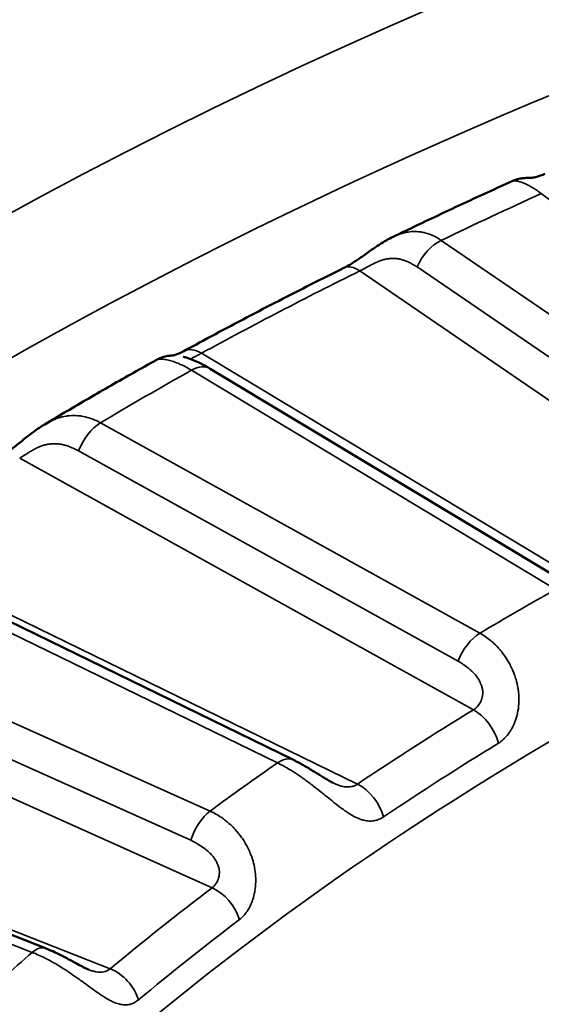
# Model space of a CAD drawing. Header units: millimetres. Extents: x 50 to 3176, y 50 to 2109.
# Tile 354 of 656: x 383.88 to 386.75, y 1812.66 to 1818.07. Entities that reach past the tile are written whole.
import ezdxf

# ---------------------------------------------------------------- set-up
doc = ezdxf.new("R2010")
doc.units = ezdxf.units.MM
doc.header["$LTSCALE"] = 10
doc.layers.add('Visible (ISO)', color=7, linetype='Continuous', lineweight=50)
doc.layers.add('Visible Narrow (ISO)', color=7, linetype='Continuous', lineweight=35)

msp = doc.modelspace()

# ---------------------------------------------------------------- linework, layer by layer
at = {"layer": 'Visible (ISO)'}
for p, q in [((386.5871, 1817.1844), (386.5871, 1817.1844)), ((386.9294, 1814.9502), (384.9282, 1816.154)), ((384.0187, 1815.8484), (384.0187, 1815.8484)), ((385.3853, 1814.0051), (383.1772, 1815.0814)), ((384.0231, 1812.9709), (381.6322, 1813.9081))]:
    msp.add_line(p, q, dxfattribs=at)
for points, knots in [([(386.5871, 1817.1844), (386.5428, 1817.1644), (386.4987, 1817.1444), (386.4108, 1817.1041), (386.3669, 1817.0838), (386.2794, 1817.0432), (386.2357, 1817.0228), (386.1487, 1816.9818), (386.1053, 1816.9612), (386.0187, 1816.9199), (385.9755, 1816.8991), (385.9324, 1816.8783)], [1.44917972, 1.44917972, 1.44917972, 1.44917972, 1.45596047, 1.45596047, 1.46274121, 1.46274121, 1.46952195, 1.46952195, 1.4763027, 1.4763027, 1.48308344, 1.48308344, 1.48308344, 1.48308344]), ([(386.5871, 1817.1844), (386.5965, 1817.1886), (386.6063, 1817.1922), (386.6257, 1817.1975), (386.6353, 1817.1994), (386.6512, 1817.2015), (386.6577, 1817.2019), (386.6656, 1817.2023), (386.668, 1817.2023), (386.6727, 1817.2023), (386.6748, 1817.2023), (386.6782, 1817.2023), (386.6795, 1817.2023), (386.6822, 1817.2022), (386.6831, 1817.2022), (386.6872, 1817.2022), (386.6907, 1817.2022), (386.7033, 1817.2038), (386.7119, 1817.2053), (386.7347, 1817.2114), (386.7498, 1817.2166), (386.7667, 1817.224)], [0, 0, 0, 0, 0.00311939, 0.00311939, 0.00610086, 0.00610086, 0.00817402, 0.00817402, 0.00913192, 0.00913192, 0.01042975, 0.01042975, 0.01183986, 0.01183986, 0.0143653, 0.0143653, 0.02194, 0.02194, 0.02862777, 0.02862777, 0.0359275, 0.0359275, 0.0359275, 0.0359275]), ([(385.6614, 1816.7073), (385.675, 1816.714), (385.6905, 1816.7228), (385.7227, 1816.7428), (385.7397, 1816.7543), (385.7763, 1816.7798), (385.7963, 1816.7942), (385.843, 1816.8266), (385.8702, 1816.8445), (385.9092, 1816.8665), (385.9208, 1816.8726), (385.9325, 1816.8783)], [0, 0, 0, 0, 0.00629306, 0.00629306, 0.01261943, 0.01261943, 0.01990116, 0.01990116, 0.02971101, 0.02971101, 0.03377346, 0.03377346, 0.03377346, 0.03377346]), ([(385.6614, 1816.7073), (385.6016, 1816.6777), (385.5421, 1816.6479), (385.4236, 1816.5881), (385.3646, 1816.558), (385.2471, 1816.4974), (385.1886, 1816.467), (385.0721, 1816.4059), (385.0141, 1816.3751), (384.8985, 1816.3133), (384.841, 1816.2823), (384.7837, 1816.251)], [1.49469041, 1.49469041, 1.49469041, 1.49469041, 1.50418882, 1.50418882, 1.51368724, 1.51368724, 1.52318566, 1.52318566, 1.53268407, 1.53268407, 1.54218249, 1.54218249, 1.54218249, 1.54218249]), ([(384.6301, 1816.2014), (384.6393, 1816.2066), (384.649, 1816.211), (384.6686, 1816.2182), (384.6786, 1816.221), (384.6925, 1816.2237), (384.6963, 1816.2244), (384.7041, 1816.2255), (384.7082, 1816.2259), (384.713, 1816.2263), (384.7144, 1816.2264), (384.7171, 1816.2266), (384.7182, 1816.2266), (384.72, 1816.2267), (384.7206, 1816.2268), (384.7216, 1816.2268), (384.7218, 1816.2268), (384.7221, 1816.2268), (384.7218, 1816.2268), (384.7219, 1816.2268), (384.7261, 1816.2271), (384.7411, 1816.2317), (384.7476, 1816.234), (384.7633, 1816.2406), (384.7731, 1816.2452), (384.7837, 1816.251)], [0, 0, 0, 0, 0.00316961, 0.00316961, 0.00628566, 0.00628566, 0.00749064, 0.00749064, 0.00879321, 0.00879321, 0.00938439, 0.00938439, 0.01014221, 0.01014221, 0.01096253, 0.01096253, 0.01231773, 0.01231773, 0.01561642, 0.01561642, 0.02561285, 0.02561285, 0.03056142, 0.03056142, 0.03577823, 0.03577823, 0.03577823, 0.03577823]), ([(384.7814, 1816.2192), (384.7814, 1816.2192), (384.7814, 1816.2192), (384.7814, 1816.2192), (384.7817, 1816.2191), (384.783, 1816.2188), (384.7842, 1816.2184), (384.7882, 1816.2173), (384.7914, 1816.2164), (384.8025, 1816.2131), (384.8114, 1816.2102), (384.8377, 1816.2005), (384.8567, 1816.1924), (384.893, 1816.1743), (384.9105, 1816.1647), (384.9282, 1816.154)], [0.00667387, 0.00667387, 0.00667387, 0.00667387, 0.00669335, 0.00669335, 0.00743199, 0.00743199, 0.00860642, 0.00860642, 0.01080754, 0.01080754, 0.01547208, 0.01547208, 0.02383461, 0.02383461, 0.03097099, 0.03097099, 0.03097099, 0.03097099]), ([(384.6301, 1816.2014), (384.5887, 1816.1783), (384.5474, 1816.1551), (384.465, 1816.1086), (384.424, 1816.0852), (384.3422, 1816.0383), (384.3014, 1816.0147), (384.2202, 1815.9675), (384.1797, 1815.9438), (384.099, 1815.8962), (384.0587, 1815.8723), (384.0187, 1815.8484)], [1.55352311, 1.55352311, 1.55352311, 1.55352311, 1.56046368, 1.56046368, 1.56740426, 1.56740426, 1.57434484, 1.57434484, 1.58128542, 1.58128542, 1.58822599, 1.58822599, 1.58822599, 1.58822599]), ([(383.7769, 1815.6697), (383.7889, 1815.6771), (383.8028, 1815.6865), (383.8322, 1815.7082), (383.848, 1815.7207), (383.8826, 1815.7486), (383.9017, 1815.7643), (383.9466, 1815.7997), (383.9729, 1815.8193), (384.0061, 1815.8407), (384.0124, 1815.8446), (384.0187, 1815.8484)], [0, 0, 0, 0, 0.00630874, 0.00630874, 0.01270667, 0.01270667, 0.02007124, 0.02007124, 0.0298545, 0.0298545, 0.03211299, 0.03211299, 0.03211299, 0.03211299]), ([(385.3853, 1814.0051), (385.4058, 1813.9951), (385.4266, 1813.9839), (385.4664, 1813.9609), (385.4855, 1813.9492), (385.5201, 1813.9275), (385.5358, 1813.9176), (385.5596, 1813.903), (385.568, 1813.8979), (385.5844, 1813.8885), (385.5925, 1813.8841), (385.5996, 1813.8807)], [0, 0, 0, 0, 0.0075447, 0.0075447, 0.01432125, 0.01432125, 0.01981226, 0.01981226, 0.02281846, 0.02281846, 0.02589563, 0.02589563, 0.02589563, 0.02589563]), ([(384.0231, 1812.9709), (384.0446, 1812.9625), (384.0663, 1812.9529), (384.1081, 1812.9328), (384.1282, 1812.9223), (384.1646, 1812.9027), (384.1813, 1812.8934), (384.2085, 1812.8785), (384.2195, 1812.8726), (384.2354, 1812.8645), (384.2408, 1812.8618), (384.2509, 1812.8572), (384.2555, 1812.8552), (384.2593, 1812.8537)], [0, 0, 0, 0, 0.00741925, 0.00741925, 0.01420925, 0.01420925, 0.01985506, 0.01985506, 0.02371604, 0.02371604, 0.02584923, 0.02584923, 0.02800179, 0.02800179, 0.02800179, 0.02800179])]:
    msp.add_open_spline(points, degree=3, knots=knots, dxfattribs=at)
at = {"layer": 'Visible Narrow (ISO)'}
for p, q in [((386.7469, 1817.1162), (388.5192, 1815.7982)), ((388.0614, 1815.5842), (386.1971, 1816.8591)), ((385.7502, 1816.6914), (387.9795, 1815.1669)), ((386.0648, 1816.7129), (387.9291, 1815.4381)), ((387.2724, 1814.7993), (384.8795, 1816.2387)), ((384.8252, 1816.1459), (386.8263, 1814.9421)), ((386.4098, 1814.7017), (384.3249, 1815.857)), ((384.2049, 1815.7033), (386.2899, 1814.5479)), ((383.8812, 1815.6624), (386.3743, 1814.2808)), ((385.7376, 1813.8726), (383.0972, 1815.1597)), ((383.0896, 1815.065), (385.2977, 1813.9886)), ((384.927, 1813.7243), (382.6443, 1814.7475)), ((382.5381, 1814.5869), (384.8208, 1813.5637)), ((382.2088, 1814.5262), (384.9384, 1813.3027)), ((384.379, 1812.8583), (381.5201, 1813.979)), ((381.5592, 1813.8852), (383.9501, 1812.948))]:
    msp.add_line(p, q, dxfattribs=at)
msp.add_ellipse((401.8194, 1806.0454), major_axis=(26.1573, 0), ratio=0.57735, dxfattribs=at)
for centre, major_axis, ratio, start_param, end_param in [((401.8194, 1805.6478), (25.6575, 0), 0.57735, 6.264668, 9.443295), ((401.8194, 1806.0454), (24.3898, 0), 0.57735, 2.23697, 2.265979), ((386.1971, 1816.6958), (-0.1129, -0.1651), 0.623866, 3.972796, 5.019994), ((401.8194, 1805.8821), (24.6727, 0), 0.57735, 2.280089, 2.327581), ((385.7502, 1816.5281), (-0.0888, 0.1792), 0.531782, 5.53305, 6.283185), ((384.8795, 1816.0754), (-0.0957, 0.1756), 0.560596, 5.511691, 6.283204), ((384.8252, 1815.9826), (0.1031, 0.1714), 0.589068, 0, 0.795865), ((401.8194, 1806.0454), (-24.3898, 0), 0.57735, 5.483282, 5.512292), ((401.8194, 1805.6372), (-21, 0), 0.57735, 5.278609, 5.716966), ((384.3249, 1815.6937), (-0.0969, -0.1749), 0.565389, 3.916945, 4.964143), ((401.8194, 1806.0454), (21.5, 0), 0.57735, 2.342497, 2.369892), ((386.4098, 1814.5384), (0.0969, 0.1749), 0.56539, 0.775352, 1.82255), ((401.8194, 1805.8821), (-21.2172, 0), 0.57735, 5.527721, 5.572573), ((386.3743, 1814.1175), (-0.1045, 0.1705), 0.594371, 4.251406, 5.482365), ((401.8194, 1803.9225), (21, 0), 0.57735, 2.126969, 2.585343), ((401.8194, 1805.7732), (-21.0286, 0), 0.57735, 5.527721, 5.572573), ((401.8194, 1806.0454), (-21.5, 0), 0.57735, 5.588809, 5.616205), ((385.2977, 1813.8253), (0.0876, 0.1798), 0.526742, 6.283185, 7.029878), ((385.7376, 1813.7093), (0.1114, -0.1661), 0.618874, 1.084939, 2.315898), ((384.927, 1813.561), (0.0818, 0.1825), 0.500718, 0.730156, 1.777354), ((401.8194, 1805.8821), (-21.2172, 0), 0.57735, 5.632441, 5.677293), ((384.9384, 1813.1394), (-0.1208, 0.1594), 0.649632, 4.189801, 5.42076), ((401.8194, 1805.7732), (-21.0286, 0), 0.57735, 5.632441, 5.677293), ((383.9501, 1812.7847), (0.073, 0.1862), 0.458644, 6.283185, 6.990396), ((401.8194, 1806.0454), (-21.5, 0), 0.57735, 5.693529, 5.720924), ((401.8194, 1803.106), (20, 0), 0.57735, 2.126969, 2.585418), ((384.379, 1812.695), (0.128, -0.1536), 0.671155, 1.017855, 2.248815)]:
    msp.add_ellipse(centre, major_axis=major_axis, ratio=ratio, start_param=start_param, end_param=end_param, dxfattribs=at)
for points, knots in [([(386.5871, 1817.1844), (386.5875, 1817.1846), (386.5879, 1817.1847), (386.59, 1817.1855), (386.5919, 1817.1859), (386.5981, 1817.1865), (386.6029, 1817.1864), (386.6116, 1817.1853), (386.6149, 1817.1847), (386.6256, 1817.1823), (386.6335, 1817.1799), (386.646, 1817.1752), (386.6499, 1817.1736), (386.6626, 1817.1681), (386.672, 1817.1636), (386.687, 1817.1554), (386.6922, 1817.1525), (386.7132, 1817.1399), (386.7297, 1817.1289), (386.7469, 1817.1162)], [0.5922483, 0.5922483, 0.5922483, 0.5922483, 0.6018042, 0.6018042, 0.6363636, 0.6363636, 0.6951463, 0.6951463, 0.7272727, 0.7272727, 0.7910581, 0.7910581, 0.8181818, 0.8181818, 0.8780567, 0.8780567, 0.9090909, 0.9090909, 1, 1, 1, 1]), ([(386.1971, 1816.8591), (386.179, 1816.8715), (386.1604, 1816.8816), (386.1286, 1816.8946), (386.1156, 1816.8987), (386.0962, 1816.9032), (386.0897, 1816.9044), (386.0693, 1816.9073), (386.0553, 1816.908), (386.0356, 1816.9072), (386.03, 1816.9068), (386.0117, 1816.9047), (385.9991, 1816.9023), (385.9796, 1816.897), (385.9726, 1816.8948), (385.9545, 1816.8883), (385.9434, 1816.8836), (385.9325, 1816.8783)], [0, 0, 0, 0, 0.0909091, 0.0909091, 0.1517791, 0.1517791, 0.1818182, 0.1818182, 0.2465766, 0.2465766, 0.2727273, 0.2727273, 0.3309789, 0.3309789, 0.3636364, 0.3636364, 0.4159165, 0.4159165, 0.4159165, 0.4159165]), ([(386.0648, 1816.7129), (386.0556, 1816.7188), (386.0467, 1816.7242), (386.03, 1816.7333), (386.0222, 1816.7372), (386.0079, 1816.7437), (386.0013, 1816.7464), (385.9941, 1816.749), (385.9934, 1816.7493), (385.986, 1816.7518), (385.9796, 1816.7537), (385.972, 1816.7555), (385.9708, 1816.7557), (385.9637, 1816.7573), (385.9578, 1816.7582), (385.949, 1816.7591), (385.9462, 1816.7594), (385.9401, 1816.7597), (385.9368, 1816.7598), (385.9273, 1816.7598), (385.9209, 1816.7595), (385.9074, 1816.7583), (385.9003, 1816.7573), (385.8909, 1816.7554), (385.8886, 1816.7549), (385.8801, 1816.7529), (385.8739, 1816.7511), (385.8657, 1816.7483), (385.8635, 1816.7476), (385.854, 1816.7441), (385.8468, 1816.7409), (385.8332, 1816.7346), (385.8269, 1816.7314), (385.8154, 1816.7255), (385.8103, 1816.7228), (385.8048, 1816.72), (385.8044, 1816.7198), (385.7989, 1816.7169), (385.7939, 1816.7143), (385.7844, 1816.7093), (385.7798, 1816.7069), (385.7709, 1816.7023), (385.7666, 1816.7001), (385.7583, 1816.6957), (385.7542, 1816.6935), (385.7502, 1816.6914)], [0, 0, 0, 0, 0.0731414, 0.0731414, 0.1401071, 0.1401071, 0.2, 0.2, 0.2070436, 0.2070436, 0.2698272, 0.2698272, 0.2818221, 0.2818221, 0.3404759, 0.3404759, 0.368723, 0.368723, 0.4, 0.4, 0.4594717, 0.4594717, 0.5237071, 0.5237071, 0.5438326, 0.5438326, 0.6, 0.6, 0.6193872, 0.6193872, 0.6874645, 0.6874645, 0.7484728, 0.7484728, 0.8, 0.8, 0.8039097, 0.8039097, 0.855517, 0.855517, 0.9045181, 0.9045181, 0.952104, 0.952104, 0.9999999, 0.9999999, 0.9999999, 0.9999999]), ([(384.6301, 1816.2014), (384.6319, 1816.2025), (384.6342, 1816.2034), (384.6393, 1816.2048), (384.642, 1816.2054), (384.6504, 1816.2065), (384.6567, 1816.2067), (384.6676, 1816.2061), (384.6718, 1816.2058), (384.6848, 1816.2041), (384.6944, 1816.2022), (384.7092, 1816.1984), (384.7137, 1816.1971), (384.7287, 1816.1924), (384.7396, 1816.1884), (384.7569, 1816.1813), (384.7629, 1816.1787), (384.787, 1816.1675), (384.8058, 1816.1575), (384.8252, 1816.1459)], [0.563977, 0.563977, 0.563977, 0.563977, 0.6018042, 0.6018042, 0.6363636, 0.6363636, 0.6951463, 0.6951463, 0.7272727, 0.7272727, 0.7910581, 0.7910581, 0.8181818, 0.8181818, 0.8780567, 0.8780567, 0.9090909, 0.9090909, 1, 1, 1, 1]), ([(384.8227, 1816.206), (384.8226, 1816.207), (384.823, 1816.2079), (384.8249, 1816.2102), (384.8269, 1816.2115), (384.8297, 1816.2131), (384.8299, 1816.2132), (384.8325, 1816.2146), (384.8354, 1816.216), (384.8394, 1816.2181), (384.8403, 1816.2185), (384.8447, 1816.2208), (384.8486, 1816.2228), (384.8543, 1816.2257), (384.8556, 1816.2264), (384.8616, 1816.2295), (384.8667, 1816.2321), (384.8746, 1816.2362), (384.877, 1816.2375), (384.8795, 1816.2387)], [0.6056083, 0.6056083, 0.6056083, 0.6056083, 0.6571492, 0.6571492, 0.7307498, 0.7307498, 0.735254, 0.735254, 0.8, 0.8, 0.8162205, 0.8162205, 0.8831343, 0.8831343, 0.9031628, 0.9031628, 0.9713375, 0.9713375, 1, 1, 1, 1]), ([(384.3249, 1815.857), (384.3047, 1815.8683), (384.2839, 1815.8773), (384.2488, 1815.8882), (384.2346, 1815.8915), (384.2132, 1815.8947), (384.2062, 1815.8955), (384.1839, 1815.8971), (384.1688, 1815.897), (384.1476, 1815.8949), (384.1415, 1815.8941), (384.122, 1815.8909), (384.1086, 1815.8877), (384.0879, 1815.8812), (384.0806, 1815.8785), (384.0605, 1815.8706), (384.0479, 1815.8646), (384.0299, 1815.8549), (384.0243, 1815.8517), (384.0187, 1815.8484)], [0, 0, 0, 0, 0.0909091, 0.0909091, 0.1517786, 0.1517786, 0.1818182, 0.1818182, 0.2465761, 0.2465761, 0.2727273, 0.2727273, 0.3309788, 0.3309788, 0.3636364, 0.3636364, 0.420532, 0.420532, 0.4468518, 0.4468518, 0.4468518, 0.4468518]), ([(384.2049, 1815.7033), (384.1948, 1815.7086), (384.1848, 1815.7133), (384.1663, 1815.7214), (384.1577, 1815.7248), (384.1419, 1815.7304), (384.1347, 1815.7327), (384.1269, 1815.7348), (384.126, 1815.735), (384.118, 1815.7371), (384.111, 1815.7386), (384.1028, 1815.7399), (384.1014, 1815.7401), (384.0937, 1815.7412), (384.0874, 1815.7417), (384.078, 1815.7421), (384.075, 1815.7422), (384.0685, 1815.7421), (384.0651, 1815.742), (384.055, 1815.7414), (384.0483, 1815.7408), (384.0341, 1815.7387), (384.0267, 1815.7372), (384.017, 1815.7348), (384.0147, 1815.7341), (384.006, 1815.7316), (383.9997, 1815.7294), (383.9913, 1815.7262), (383.9892, 1815.7253), (383.9797, 1815.7212), (383.9725, 1815.7176), (383.9592, 1815.7105), (383.9531, 1815.7069), (383.9421, 1815.7004), (383.9371, 1815.6974), (383.9319, 1815.6942), (383.9315, 1815.694), (383.9263, 1815.6908), (383.9216, 1815.6879), (383.9126, 1815.6823), (383.9083, 1815.6797), (383.9001, 1815.6745), (383.8962, 1815.672), (383.8885, 1815.6671), (383.8848, 1815.6647), (383.8812, 1815.6624)], [0, 0, 0, 0, 0.0731458, 0.0731458, 0.1400411, 0.1400411, 0.2, 0.2, 0.2070436, 0.2070436, 0.2698271, 0.2698271, 0.2818221, 0.2818221, 0.3404761, 0.3404761, 0.368723, 0.368723, 0.4, 0.4, 0.4594717, 0.4594717, 0.5237071, 0.5237071, 0.5438326, 0.5438326, 0.6, 0.6, 0.6193872, 0.6193872, 0.6874645, 0.6874645, 0.7484728, 0.7484728, 0.8, 0.8, 0.8039097, 0.8039097, 0.855517, 0.855517, 0.9045181, 0.9045181, 0.952104, 0.952104, 0.9999999, 0.9999999, 0.9999999, 0.9999999]), ([(386.5116, 1814.0973), (386.5204, 1814.1027), (386.529, 1814.1091), (386.5393, 1814.1184), (386.5412, 1814.1202), (386.5506, 1814.1293), (386.558, 1814.1376), (386.5676, 1814.1503), (386.57, 1814.1537), (386.5789, 1814.1667), (386.5851, 1814.1772), (386.5933, 1814.1935), (386.5956, 1814.1985), (386.6033, 1814.2165), (386.6082, 1814.2304), (386.6137, 1814.2505), (386.615, 1814.256), (386.6198, 1814.2778), (386.6222, 1814.2951), (386.6238, 1814.3183), (386.624, 1814.3235), (386.6244, 1814.3449), (386.6237, 1814.3613), (386.6211, 1814.386), (386.6199, 1814.394), (386.616, 1814.4173), (386.6124, 1814.4326), (386.6052, 1814.4574), (386.602, 1814.4669), (386.5927, 1814.4921), (386.5859, 1814.5075), (386.5741, 1814.5308), (386.5697, 1814.5388), (386.5558, 1814.5626), (386.5455, 1814.5777), (386.53, 1814.598), (386.5253, 1814.6038), (386.5096, 1814.6223), (386.4981, 1814.6344), (386.4801, 1814.6512), (386.474, 1814.6566), (386.4492, 1814.6772), (386.4298, 1814.6906), (386.4098, 1814.7017)], [0, 0, 0, 0, 0.0741392, 0.0741392, 0.0909091, 0.0909091, 0.1581575, 0.1581575, 0.1818182, 0.1818182, 0.245635, 0.245635, 0.2727273, 0.2727273, 0.3394334, 0.3394334, 0.3636364, 0.3636364, 0.4340394, 0.4340394, 0.4545455, 0.4545455, 0.5160527, 0.5160527, 0.5454545, 0.5454545, 0.6011716, 0.6011716, 0.6363636, 0.6363636, 0.695142, 0.695142, 0.7272727, 0.7272727, 0.7916538, 0.7916538, 0.8181818, 0.8181818, 0.8787809, 0.8787809, 0.9090909, 0.9090909, 1, 1, 1, 1]), ([(386.3743, 1814.2808), (386.3819, 1814.2855), (386.3887, 1814.2911), (386.3947, 1814.2973), (386.4002, 1814.3031), (386.405, 1814.3096), (386.4091, 1814.3164), (386.4097, 1814.3173), (386.4102, 1814.3182), (386.4107, 1814.3191), (386.4116, 1814.3207), (386.4125, 1814.3224), (386.4133, 1814.324), (386.4155, 1814.3283), (386.4174, 1814.3327), (386.419, 1814.3373), (386.4204, 1814.3411), (386.4216, 1814.345), (386.4225, 1814.349), (386.4234, 1814.3526), (386.424, 1814.3562), (386.4245, 1814.3599), (386.4252, 1814.3656), (386.4255, 1814.3714), (386.4252, 1814.3773), (386.4251, 1814.3791), (386.425, 1814.3809), (386.4249, 1814.3827), (386.4242, 1814.3897), (386.4228, 1814.3969), (386.4208, 1814.4042), (386.4204, 1814.4058), (386.4199, 1814.4075), (386.4194, 1814.4091), (386.4177, 1814.4144), (386.4158, 1814.4197), (386.4136, 1814.4248), (386.4116, 1814.4295), (386.4094, 1814.4341), (386.4071, 1814.4386), (386.4057, 1814.4413), (386.4043, 1814.4439), (386.4028, 1814.4465), (386.3986, 1814.4536), (386.3941, 1814.4603), (386.3891, 1814.4667), (386.3835, 1814.4739), (386.3773, 1814.4808), (386.3703, 1814.4876), (386.3668, 1814.491), (386.3631, 1814.4944), (386.3592, 1814.4979), (386.356, 1814.5008), (386.3525, 1814.5037), (386.349, 1814.5066), (386.3406, 1814.5135), (386.3315, 1814.5204), (386.3216, 1814.5273), (386.3193, 1814.5289), (386.3169, 1814.5305), (386.3146, 1814.5322), (386.3067, 1814.5374), (386.2985, 1814.5427), (386.2899, 1814.5479)], [0, 0, 0, 0, 0.088359, 0.088359, 0.088359, 0.170434, 0.170434, 0.170434, 0.181041, 0.181041, 0.181041, 0.2, 0.2, 0.2, 0.249046, 0.249046, 0.249046, 0.29008, 0.29008, 0.29008, 0.32679, 0.32679, 0.32679, 0.383275, 0.383275, 0.383275, 0.4, 0.4, 0.4, 0.465844, 0.465844, 0.465844, 0.481054, 0.481054, 0.481054, 0.529279, 0.529279, 0.529279, 0.57363, 0.57363, 0.57363, 0.6, 0.6, 0.6, 0.674023, 0.674023, 0.674023, 0.757899, 0.757899, 0.757899, 0.8, 0.8, 0.8, 0.835079, 0.835079, 0.835079, 0.917587, 0.917587, 0.917587, 0.936774, 0.936774, 0.936774, 1, 1, 1, 1]), ([(385.2977, 1813.9886), (385.319, 1813.9783), (385.3407, 1813.9664), (385.3774, 1813.9444), (385.3922, 1813.935), (385.4145, 1813.9201), (385.4221, 1813.915), (385.4454, 1813.8986), (385.4612, 1813.8871), (385.4832, 1813.8705), (385.4896, 1813.8656), (385.5098, 1813.85), (385.5234, 1813.8392), (385.5447, 1813.8221), (385.5525, 1813.8159), (385.5729, 1813.7994), (385.5854, 1813.7893), (385.6054, 1813.7733), (385.6131, 1813.7672), (385.6341, 1813.7509), (385.6471, 1813.7411), (385.6653, 1813.7281), (385.6708, 1813.7242), (385.69, 1813.7113), (385.7031, 1813.7032), (385.7194, 1813.6944), (385.723, 1813.6925), (385.7385, 1813.6849), (385.7499, 1813.6803), (385.7646, 1813.6757), (385.7682, 1813.6747), (385.7818, 1813.6714), (385.7915, 1813.67), (385.8046, 1813.6694), (385.8085, 1813.6694), (385.8216, 1813.67), (385.8307, 1813.6714), (385.8424, 1813.6745), (385.8454, 1813.6755), (385.8576, 1813.6797), (385.8664, 1813.6839), (385.8768, 1813.6903), (385.8787, 1813.6915), (385.8805, 1813.6927)], [0, 0, 0, 0, 0.0909091, 0.0909091, 0.1509618, 0.1509618, 0.1818182, 0.1818182, 0.246234, 0.246234, 0.2727273, 0.2727273, 0.330169, 0.330169, 0.3636364, 0.3636364, 0.4190151, 0.4190151, 0.4545455, 0.4545455, 0.517221, 0.517221, 0.5454545, 0.5454545, 0.6159758, 0.6159758, 0.6363636, 0.6363636, 0.7045179, 0.7045179, 0.7272727, 0.7272727, 0.7913147, 0.7913147, 0.8181818, 0.8181818, 0.885258, 0.885258, 0.9090909, 0.9090909, 0.9833211, 0.9833211, 1, 1, 1, 1]), ([(385.6005, 1813.8802), (385.6053, 1813.8779), (385.61, 1813.8757), (385.6158, 1813.8732), (385.6169, 1813.8727), (385.6213, 1813.8708), (385.6246, 1813.8695), (385.6313, 1813.8669), (385.6348, 1813.8657), (385.6443, 1813.8625), (385.6502, 1813.8609), (385.6614, 1813.8585), (385.6667, 1813.8576), (385.6773, 1813.8566), (385.6824, 1813.8565), (385.6876, 1813.8567), (385.6877, 1813.8567), (385.6932, 1813.8569), (385.6986, 1813.8575), (385.7096, 1813.8597), (385.7152, 1813.8613), (385.7263, 1813.8657), (385.7317, 1813.8686), (385.7371, 1813.8722), (385.7373, 1813.8724), (385.7376, 1813.8726)], [0.51985, 0.51985, 0.51985, 0.51985, 0.5608849, 0.5608849, 0.5709013, 0.5709013, 0.6, 0.6, 0.6325472, 0.6325472, 0.6893338, 0.6893338, 0.7443642, 0.7443642, 0.8, 0.8, 0.8006629, 0.8006629, 0.8610412, 0.8610412, 0.9272824, 0.9272824, 0.9963442, 0.9963442, 1, 1, 1, 1]), ([(385.0884, 1813.1279), (385.0961, 1813.1338), (385.1037, 1813.1407), (385.1127, 1813.1506), (385.1143, 1813.1524), (385.1225, 1813.1621), (385.1288, 1813.1708), (385.1369, 1813.184), (385.139, 1813.1875), (385.1465, 1813.2011), (385.1516, 1813.2119), (385.1581, 1813.2287), (385.16, 1813.2338), (385.166, 1813.2522), (385.1697, 1813.2663), (385.1735, 1813.2867), (385.1743, 1813.2923), (385.1773, 1813.3144), (385.1783, 1813.3317), (385.178, 1813.3549), (385.1778, 1813.3602), (385.1766, 1813.3815), (385.1746, 1813.3979), (385.17, 1813.4223), (385.1682, 1813.4303), (385.1624, 1813.4533), (385.1576, 1813.4683), (385.1484, 1813.4926), (385.1445, 1813.5019), (385.133, 1813.5265), (385.1249, 1813.5415), (385.1111, 1813.5639), (385.1059, 1813.5717), (385.0897, 1813.5945), (385.078, 1813.609), (385.0604, 1813.6283), (385.0552, 1813.6338), (385.0375, 1813.6513), (385.0246, 1813.6627), (385.0046, 1813.6783), (384.9978, 1813.6833), (384.9703, 1813.7023), (384.9489, 1813.7144), (384.927, 1813.7243)], [0, 0, 0, 0, 0.0741392, 0.0741392, 0.0909091, 0.0909091, 0.1581575, 0.1581575, 0.1818182, 0.1818182, 0.245635, 0.245635, 0.2727273, 0.2727273, 0.3394334, 0.3394334, 0.3636364, 0.3636364, 0.4340394, 0.4340394, 0.4545455, 0.4545455, 0.5160527, 0.5160527, 0.5454545, 0.5454545, 0.6011716, 0.6011716, 0.6363636, 0.6363636, 0.695142, 0.695142, 0.7272727, 0.7272727, 0.7916538, 0.7916538, 0.8181818, 0.8181818, 0.8787809, 0.8787809, 0.9090909, 0.9090909, 1, 1, 1, 1]), ([(384.9384, 1813.3027), (384.9451, 1813.3078), (384.9509, 1813.3138), (384.956, 1813.3204), (384.9606, 1813.3265), (384.9646, 1813.3332), (384.9679, 1813.3403), (384.9683, 1813.3412), (384.9687, 1813.3421), (384.9691, 1813.343), (384.9698, 1813.3447), (384.9705, 1813.3464), (384.9711, 1813.3481), (384.9728, 1813.3525), (384.9742, 1813.357), (384.9753, 1813.3617), (384.9762, 1813.3655), (384.9769, 1813.3695), (384.9775, 1813.3735), (384.9779, 1813.3771), (384.9782, 1813.3808), (384.9782, 1813.3845), (384.9784, 1813.3902), (384.978, 1813.396), (384.9771, 1813.4019), (384.9768, 1813.4037), (384.9765, 1813.4055), (384.9762, 1813.4072), (384.9748, 1813.4142), (384.9726, 1813.4213), (384.9699, 1813.4284), (384.9692, 1813.43), (384.9686, 1813.4317), (384.9679, 1813.4333), (384.9657, 1813.4384), (384.9632, 1813.4436), (384.9605, 1813.4485), (384.958, 1813.4531), (384.9553, 1813.4576), (384.9525, 1813.4619), (384.9508, 1813.4645), (384.949, 1813.467), (384.9473, 1813.4695), (384.9423, 1813.4764), (384.937, 1813.4827), (384.9313, 1813.4888), (384.9248, 1813.4957), (384.9178, 1813.5021), (384.9099, 1813.5085), (384.906, 1813.5117), (384.9019, 1813.5149), (384.8975, 1813.5181), (384.8939, 1813.5208), (384.8901, 1813.5234), (384.8861, 1813.5261), (384.8768, 1813.5325), (384.8666, 1813.5388), (384.8557, 1813.5451), (384.8532, 1813.5466), (384.8506, 1813.548), (384.848, 1813.5495), (384.8393, 1813.5543), (384.8303, 1813.559), (384.8208, 1813.5637)], [0, 0, 0, 0, 0.088359, 0.088359, 0.088359, 0.170434, 0.170434, 0.170434, 0.181041, 0.181041, 0.181041, 0.2, 0.2, 0.2, 0.249046, 0.249046, 0.249046, 0.29008, 0.29008, 0.29008, 0.32679, 0.32679, 0.32679, 0.383275, 0.383275, 0.383275, 0.4, 0.4, 0.4, 0.465844, 0.465844, 0.465844, 0.481054, 0.481054, 0.481054, 0.529279, 0.529279, 0.529279, 0.57363, 0.57363, 0.57363, 0.6, 0.6, 0.6, 0.674023, 0.674023, 0.674023, 0.757899, 0.757899, 0.757899, 0.8, 0.8, 0.8, 0.835079, 0.835079, 0.835079, 0.917587, 0.917587, 0.917587, 0.936774, 0.936774, 0.936774, 1, 1, 1, 1]), ([(383.9501, 1812.948), (383.9731, 1812.939), (383.9966, 1812.9285), (384.0359, 1812.9088), (384.0517, 1812.9004), (384.0754, 1812.8869), (384.0835, 1812.8822), (384.1083, 1812.8673), (384.1249, 1812.8567), (384.1481, 1812.8415), (384.1548, 1812.837), (384.1759, 1812.8226), (384.1901, 1812.8127), (384.2122, 1812.7969), (384.2202, 1812.7912), (384.2412, 1812.776), (384.254, 1812.7666), (384.2743, 1812.7518), (384.2821, 1812.7462), (384.3032, 1812.7312), (384.3162, 1812.7221), (384.3341, 1812.7102), (384.3396, 1812.7067), (384.3584, 1812.6949), (384.3711, 1812.6876), (384.3867, 1812.6798), (384.3902, 1812.6781), (384.405, 1812.6714), (384.4157, 1812.6675), (384.4294, 1812.6638), (384.4328, 1812.663), (384.4455, 1812.6605), (384.4543, 1812.6596), (384.4664, 1812.6598), (384.4698, 1812.66), (384.4818, 1812.6613), (384.4899, 1812.6633), (384.5003, 1812.6671), (384.503, 1812.6682), (384.5139, 1812.6731), (384.5217, 1812.6779), (384.5308, 1812.6848), (384.5324, 1812.6861), (384.534, 1812.6874)], [0, 0, 0, 0, 0.0909091, 0.0909091, 0.1509618, 0.1509618, 0.1818182, 0.1818182, 0.246234, 0.246234, 0.2727273, 0.2727273, 0.330169, 0.330169, 0.3636364, 0.3636364, 0.4190151, 0.4190151, 0.4545455, 0.4545455, 0.517221, 0.517221, 0.5454545, 0.5454545, 0.6159758, 0.6159758, 0.6363636, 0.6363636, 0.7045179, 0.7045179, 0.7272727, 0.7272727, 0.7913147, 0.7913147, 0.8181818, 0.8181818, 0.885258, 0.885258, 0.9090909, 0.9090909, 0.9833211, 0.9833211, 1, 1, 1, 1]), ([(384.2599, 1812.8535), (384.2611, 1812.853), (384.2622, 1812.8526), (384.2644, 1812.8517), (384.2656, 1812.8513), (384.27, 1812.8497), (384.2732, 1812.8486), (384.2799, 1812.8464), (384.2833, 1812.8454), (384.2926, 1812.8428), (384.2983, 1812.8415), (384.3091, 1812.8397), (384.3142, 1812.8392), (384.3241, 1812.8388), (384.329, 1812.839), (384.3338, 1812.8395), (384.3338, 1812.8395), (384.339, 1812.84), (384.344, 1812.841), (384.3541, 1812.8438), (384.3592, 1812.8457), (384.3691, 1812.8508), (384.3739, 1812.8539), (384.3786, 1812.8579), (384.3788, 1812.8581), (384.379, 1812.8583)], [0.5510311, 0.5510311, 0.5510311, 0.5510311, 0.5608849, 0.5608849, 0.5709013, 0.5709013, 0.6, 0.6, 0.6325472, 0.6325472, 0.6893337, 0.6893337, 0.7443642, 0.7443642, 0.8, 0.8, 0.8006629, 0.8006629, 0.8610412, 0.8610412, 0.9272824, 0.9272824, 0.9963442, 0.9963442, 1, 1, 1, 1])]:
    msp.add_open_spline(points, degree=3, knots=knots, dxfattribs=at)

doc.saveas('drawing.dxf')
